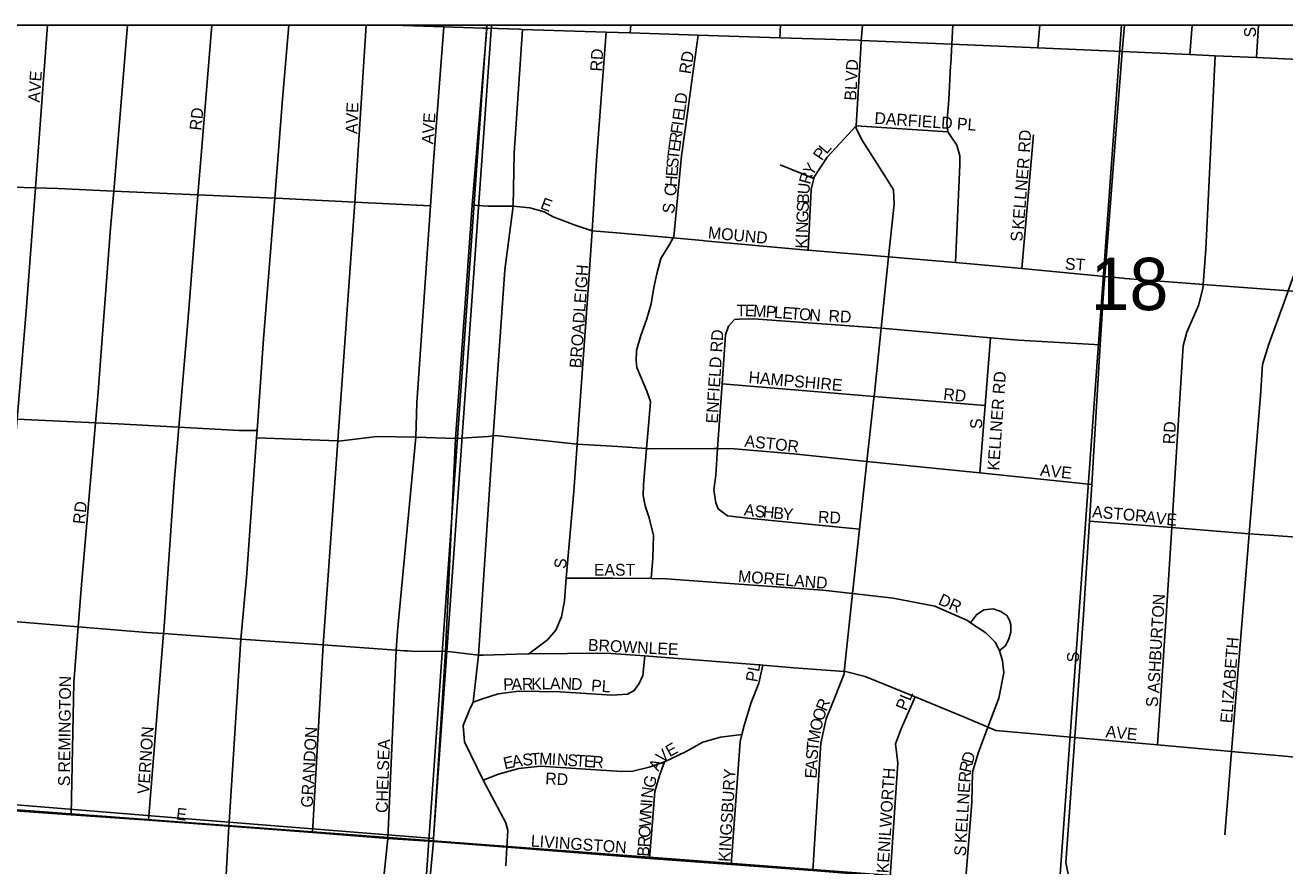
# Model space of a CAD drawing. Extents: x 0 to 34, y 0 to 22.
# Drawn here: x 4.06 to 5.068, y 20.227 to 20.9 of the extents above; entities that cross this region are included whole.
import ezdxf

# ---------------------------------------------------------------- set-up
doc = ezdxf.new("R2010")
doc.units = 0
for name, color, linetype in [('GM_X_City_Street', 7, 'Continuous'), ('GM_X_City_Street_Text', 7, 'Continuous'), ('GM_X_Corporation', 7, 'Continuous'), ('GM_X_Section', 7, 'Continuous'), ('GM_X_Section_Text', 7, 'Continuous'), ('GM_X_Township', 7, 'Continuous'), ('GM_X_US_Route', 7, 'Continuous')]:
    doc.layers.add(name, color=color, linetype=linetype)

msp = doc.modelspace()

# ---------------------------------------------------------------- linework, layer by layer
at = {"layer": 'GM_X_City_Street'}
for points in [[(4.0334, 20.2728), (4.0389, 20.3857), (4.0415, 20.4236), (4.0474, 20.5092), (4.0539, 20.5848), (4.0612, 20.6713), (4.0685, 20.7699), (4.0781, 20.9)], [(4.097, 20.2682), (4.0992, 20.3737), (4.1027, 20.4186), (4.1053, 20.4521), (4.1165, 20.5819), (4.1184, 20.6032), (4.1287, 20.7377), (4.1312, 20.7673), (4.1422, 20.9)], [(4.1591, 20.2638), (4.1711, 20.4132), (4.1713, 20.4152), (4.1797, 20.5342), (4.1834, 20.5783), (4.1906, 20.6626), (4.1986, 20.7643), (4.2014, 20.799), (4.2098, 20.9)], [(4.2232, 20.259), (4.2235, 20.2622), (4.2329, 20.4088), (4.2374, 20.4581), (4.2455, 20.5699), (4.2459, 20.5756), (4.2512, 20.6491), (4.2601, 20.7616), (4.2663, 20.8408), (4.2713, 20.9)], [(4.2902, 20.2539), (4.2987, 20.4041), (4.3106, 20.5673), (4.3242, 20.7584), (4.3332, 20.9)], [(4.4298, 20.8976), (4.4299, 20.9)], [(4.5445, 20.8938), (4.5451, 20.9)], [(4.6642, 20.89), (4.6649, 20.9)], [(4.7291, 20.8815), (4.7295, 20.8878), (4.7304, 20.9)], [(4.801, 20.8674), (4.8011, 20.869), (4.802, 20.8847), (4.8029, 20.9)], [(4.8709, 20.8818), (4.8723, 20.9)], [(4.9384, 20.8789), (4.9402, 20.9)], [(4.9924, 20.8765), (4.9942, 20.9)], [(5.0458, 20.8741), (5.0474, 20.9)], [(4.3507, 20.2493), (4.3572, 20.3999), (4.3582, 20.4151), (4.3729, 20.5703), (4.3737, 20.5977), (4.3847, 20.7554), (4.3872, 20.791), (4.3953, 20.8987)], [(4.4407, 20.2698), (4.4357, 20.2794), (4.4269, 20.2958), (4.4119, 20.3265), (4.4109, 20.3396), (4.4159, 20.3522), (4.4188, 20.3582), (4.4232, 20.3958), (4.4324, 20.5366), (4.4348, 20.5714), (4.4443, 20.7043), (4.4509, 20.7552), (4.4518, 20.7976), (4.4583, 20.8966)], [(4.4634, 20.3969), (4.4785, 20.4083), (4.4851, 20.416), (4.4896, 20.4265), (4.4919, 20.4394), (4.4934, 20.4576), (4.4994, 20.5269), (4.5021, 20.5648), (4.5032, 20.5807), (4.5102, 20.6773), (4.514, 20.7355), (4.5177, 20.7921), (4.5252, 20.8945)], [(4.5614, 20.4573), (4.5626, 20.4734), (4.5631, 20.4916), (4.5598, 20.5058), (4.5566, 20.5153), (4.555, 20.5237), (4.5552, 20.5321), (4.5577, 20.5614), (4.5598, 20.5859), (4.5609, 20.5988), (4.5578, 20.6072), (4.55, 20.626), (4.5494, 20.6314), (4.5496, 20.6397), (4.553, 20.6518), (4.5575, 20.6642), (4.5613, 20.677), (4.5636, 20.6902), (4.5658, 20.7011), (4.5692, 20.7132), (4.576, 20.7244), (4.579, 20.7298), (4.5796, 20.7307), (4.5856, 20.7955), (4.5904, 20.8295), (4.5938, 20.8556), (4.599, 20.8921)], [(4.6908, 20.2235), (4.6971, 20.3256), (4.7014, 20.3449), (4.7083, 20.3621), (4.7157, 20.3809), (4.7159, 20.3828), (4.7163, 20.3877), (4.7225, 20.4452), (4.7281, 20.4967), (4.734, 20.551), (4.7395, 20.6016), (4.7397, 20.603), (4.7454, 20.6575), (4.7514, 20.7146), (4.7558, 20.7568), (4.7554, 20.7682), (4.7496, 20.7774), (4.7304, 20.8076), (4.7253, 20.8173), (4.7253, 20.8196), (4.7291, 20.8815)], [(4.8977, 20.2074), (4.8932, 20.2301), (4.9003, 20.33), (4.9074, 20.4285), (4.9121, 20.5032), (4.9139, 20.5324), (4.9208, 20.6443), (4.9237, 20.6899), (4.9244, 20.6989), (4.9384, 20.8789)], [(4.9665, 20.3241), (4.9736, 20.427), (4.978, 20.498), (4.9808, 20.5418), (4.9871, 20.6434), (4.9901, 20.6543), (4.9994, 20.6757), (5.0029, 20.6893), (5.0031, 20.6926), (5.0053, 20.7207), (5.0092, 20.8034), (5.0128, 20.8756)], [(5.0237, 20.292), (5.0238, 20.2924), (5.0259, 20.3188), (5.04, 20.4931), (5.0489, 20.6036), (5.0507, 20.6286), (5.0558, 20.6448), (5.069, 20.6813), (5.0712, 20.6875), (5.076, 20.7008), (5.0777, 20.722), (5.0801, 20.7519), (5.0855, 20.8723)], [(4.8049, 20.7101), (4.8083, 20.7883), (4.8085, 20.7955), (4.8061, 20.8039), (4.7988, 20.8147), (4.7979, 20.8216), (4.7995, 20.8402), (4.801, 20.8674)], [(4.687, 20.72), (4.6894, 20.7686), (4.6915, 20.7773), (4.6916, 20.778), (4.7023, 20.7944), (4.7253, 20.8196)], [(4.7253, 20.8196), (4.7988, 20.8147)], [(4.8581, 20.7052), (4.8673, 20.8124)], [(4.6915, 20.7773), (4.6646, 20.7883)], [(3.8682, 20.7779), (3.8683, 20.7779), (3.9406, 20.7739), (4.0054, 20.7718), (4.0685, 20.7699), (4.0868, 20.7693), (4.1312, 20.7673), (4.1986, 20.7643), (4.2601, 20.7616), (4.2613, 20.7616), (4.3242, 20.7584), (4.3847, 20.7554)], [(4.418, 20.756), (4.4308, 20.7551), (4.4432, 20.7551), (4.4509, 20.7552), (4.4643, 20.7539), (4.4758, 20.7506), (4.4829, 20.7466), (4.4997, 20.7403), (4.514, 20.7355), (4.5338, 20.7339), (4.579, 20.7298), (4.6025, 20.7277)], [(4.6025, 20.7277), (4.604, 20.7275), (4.6861, 20.72), (4.687, 20.72), (4.7514, 20.7146), (4.8049, 20.7101), (4.817, 20.7091), (4.8581, 20.7052), (4.9244, 20.6989), (4.9392, 20.6975)], [(4.9392, 20.6975), (4.9404, 20.6974), (4.9443, 20.697), (4.9999, 20.6929), (5.0001, 20.6928)], [(5.0001, 20.6928), (5.0031, 20.6926), (5.0712, 20.6875), (5.0843, 20.6865), (5.1386, 20.6785)], [(4.6149, 20.5129), (4.6132, 20.5179), (4.6116, 20.5282), (4.6131, 20.5399), (4.6145, 20.5612), (4.6181, 20.613), (4.6209, 20.6521), (4.6233, 20.6592), (4.6257, 20.6618), (4.628, 20.6644)], [(4.628, 20.6644), (4.6318, 20.6647), (4.6432, 20.6651), (4.7454, 20.6575), (4.7518, 20.657), (4.833, 20.6499), (4.8554, 20.648), (4.9208, 20.6443)], [(4.8244, 20.5417), (4.8287, 20.5956), (4.833, 20.6499)], [(4.6181, 20.613), (4.7397, 20.603), (4.8287, 20.5956)], [(3.8888, 20.5931), (3.9251, 20.5908), (3.933, 20.5903), (3.9915, 20.5877), (4.0539, 20.5848), (4.1165, 20.5819), (4.1348, 20.5811), (4.1834, 20.5783), (4.2317, 20.5756), (4.2459, 20.5756), (4.2455, 20.5699), (4.3106, 20.5673), (4.3114, 20.5672), (4.3417, 20.571), (4.3729, 20.5703), (4.4047, 20.5692)], [(4.4047, 20.5692), (4.4309, 20.571), (4.4348, 20.5714), (4.4366, 20.5716), (4.4693, 20.5682), (4.4697, 20.5681)], [(4.4697, 20.5681), (4.5021, 20.5648), (4.5346, 20.5628), (4.5347, 20.5628)], [(4.5347, 20.5628), (4.5577, 20.5614), (4.564, 20.5611), (4.6114, 20.5612), (4.6145, 20.5612), (4.6277, 20.5611), (4.6753, 20.5571), (4.734, 20.551), (4.8244, 20.5417), (4.9139, 20.5324)], [(4.6149, 20.5129), (4.6224, 20.5074), (4.6386, 20.5054), (4.7281, 20.4967)], [(4.9121, 20.5032), (4.978, 20.498), (5.04, 20.4931), (5.0559, 20.4918), (5.0998, 20.4888), (5.1626, 20.4846)], [(4.4934, 20.4576), (4.5307, 20.4576), (4.5614, 20.4573), (4.5735, 20.4571), (4.628, 20.4529), (4.6987, 20.4478), (4.7225, 20.4452), (4.755, 20.4416), (4.7885, 20.435), (4.8144, 20.4236), (4.817, 20.4218), (4.8292, 20.4137), (4.8366, 20.4063), (4.8402, 20.3997)], [(3.9735, 20.4283), (3.9783, 20.428), (4.0139, 20.4259), (4.0415, 20.4236), (4.1027, 20.4186), (4.1576, 20.4141), (4.1711, 20.4132), (4.2329, 20.4088), (4.2756, 20.4058), (4.2987, 20.4041), (4.3572, 20.3999), (4.3637, 20.3994), (4.3663, 20.3993)], [(4.817, 20.4218), (4.8217, 20.4283), (4.8275, 20.4323), (4.8351, 20.4329), (4.8411, 20.4308), (4.8459, 20.4276), (4.8481, 20.4238), (4.8491, 20.4203), (4.8493, 20.4142), (4.8477, 20.409), (4.8449, 20.4034), (4.8402, 20.3997)], [(4.3663, 20.3993), (4.3728, 20.3988), (4.3966, 20.3992)], [(4.3966, 20.3992), (4.4232, 20.3958), (4.4242, 20.3958), (4.4269, 20.3959)], [(4.4188, 20.3582), (4.4256, 20.3608), (4.4389, 20.365), (4.4553, 20.3672), (4.4886, 20.3666), (4.5299, 20.3639), (4.5424, 20.3646), (4.5478, 20.3675), (4.5517, 20.3731), (4.5546, 20.3795), (4.5562, 20.3954)], [(4.4269, 20.3959), (4.4626, 20.3969), (4.4634, 20.3969), (4.5252, 20.3974), (4.5562, 20.3954), (4.566, 20.3947), (4.6508, 20.3879), (4.6757, 20.3858), (4.7159, 20.3828), (4.7169, 20.3828), (4.7327, 20.3789), (4.7725, 20.3626), (4.8095, 20.3474), (4.8278, 20.3397), (4.8309, 20.3384), (4.8372, 20.3356), (4.9003, 20.33), (4.9185, 20.3283), (4.9665, 20.3241), (5.0259, 20.3188), (5.0312, 20.3184)], [(4.8128, 20.2144), (4.818, 20.2779), (4.8184, 20.3024), (4.823, 20.3174), (4.8309, 20.3384), (4.8395, 20.3614), (4.8435, 20.3818), (4.8426, 20.3913), (4.8402, 20.3997)], [(4.6254, 20.2285), (4.6308, 20.3013), (4.6326, 20.3267), (4.634, 20.3325), (4.6357, 20.3395), (4.6415, 20.358), (4.6476, 20.3734), (4.6508, 20.3879)], [(4.7525, 20.2185), (4.7588, 20.3095), (4.7569, 20.325), (4.7614, 20.337), (4.7725, 20.3626)], [(4.5601, 20.2332), (4.5628, 20.2661), (4.5644, 20.2868), (4.5682, 20.3004), (4.5719, 20.3106), (4.5888, 20.3185), (4.6027, 20.3264), (4.6168, 20.3302), (4.634, 20.3325)], [(5.0312, 20.3184), (5.0313, 20.3184), (5.0655, 20.3153), (5.0873, 20.3133), (5.1016, 20.312)], [(4.4269, 20.2958), (4.4391, 20.3008), (4.4555, 20.3051), (4.4727, 20.3072), (4.509, 20.3047), (4.5378, 20.3027), (4.5467, 20.3031), (4.5598, 20.3063), (4.5719, 20.3106)], [(3.7534, 20.2931), (3.8331, 20.288), (3.8627, 20.2861), (3.9076, 20.2829), (3.9707, 20.2779), (4.0334, 20.2728), (4.097, 20.2682), (4.1591, 20.2638), (4.2232, 20.259), (4.2902, 20.2539), (4.3507, 20.2493), (4.387, 20.2468), (4.4457, 20.2423), (4.5601, 20.2332), (4.6254, 20.2285), (4.6908, 20.2235), (4.7525, 20.2185), (4.8128, 20.2144), (4.8427, 20.2119)], [(5.0205, 20.2521), (5.0237, 20.292)], [(4.4449, 20.2273), (4.4457, 20.2423), (4.4466, 20.2556), (4.4449, 20.2617), (4.4407, 20.2698)], [(4.3112, 19.8818), (4.3105, 19.8869), (4.3017, 19.923), (4.2966, 19.9408), (4.2863, 19.9566), (4.2801, 19.962), (4.2654, 19.9837), (4.2522, 20.0031), (4.2489, 20.0105), (4.2375, 20.0358), (4.2263, 20.0783), (4.2226, 20.104), (4.2196, 20.1247), (4.2167, 20.1634), (4.2196, 20.191), (4.2232, 20.259)], [(4.0578, 19.8716), (4.073, 19.8894), (4.0844, 19.9141), (4.0943, 19.9316), (4.105, 19.9504), (4.1141, 19.9648), (4.1316, 19.9822), (4.1381, 19.9898), (4.1442, 20.0126), (4.1485, 20.0349), (4.1535, 20.0562), (4.1611, 20.0695), (4.1671, 20.0738), (4.1751, 20.0796), (4.2226, 20.104), (4.223, 20.1042), (4.2852, 20.1359), (4.3148, 20.1562), (4.3239, 20.1649), (4.3346, 20.1782), (4.3414, 20.1865), (4.3453, 20.2002), (4.3468, 20.2135), (4.3507, 20.2493)]]:
    msp.add_lwpolyline(points, dxfattribs=at)
at = {"layer": 'GM_X_Corporation'}
msp.add_line((4.4336, 20.9), (3.4321, 20.9), dxfattribs=at)
msp.add_lwpolyline([(3.9126, 20.2877), (4.2234, 20.2622), (4.3872, 20.2493), (4.4336, 20.9)], dxfattribs=at)
at = {"layer": 'GM_X_Section'}
for p, q in [((4.4299, 20.9), (3.9259, 20.9)), ((4.9378, 20.9), (4.4299, 20.9)), ((5.4444, 20.9), (4.9378, 20.9))]:
    msp.add_line(p, q, dxfattribs=at)
for points in [[(3.9259, 20.9), (3.8817, 20.285), (4.3834, 20.2477), (4.4299, 20.9)], [(4.4299, 20.9), (4.3834, 20.2477), (4.8879, 20.2095), (4.9378, 20.9)], [(4.9378, 20.9), (4.8879, 20.2095), (5.3911, 20.1713), (5.4444, 20.9)]]:
    msp.add_lwpolyline(points, dxfattribs=at)
for points in [[(4.3834, 20.2477), (4.3138, 19.2385), (3.8108, 19.2741), (3.8817, 20.285)], [(4.3834, 20.2477), (4.8879, 20.2095), (4.8168, 19.2029), (4.3138, 19.2385)]]:
    msp.add_lwpolyline(points, close=True, dxfattribs=at)
at = {"layer": 'GM_X_Township'}
for points in [[(4.4299, 20.9), (4.4298, 20.8976), (4.418, 20.756), (4.4047, 20.5692), (4.3966, 20.3992), (4.3872, 20.2493), (4.387, 20.2468), (4.3683, 20.0465), (4.3668, 20.0251), (4.3621, 19.9533), (4.3576, 19.8857), (4.347, 19.726), (4.3386, 19.5994), (4.3336, 19.5245), (4.3259, 19.4084), (4.3192, 19.3241), (4.316, 19.2834), (4.3079, 19.1898), (4.306, 19.1736), (4.2991, 19.0875), (4.2793, 18.8701), (4.2426, 18.2767)], [(9.4, 17.8295), (9.4, 20.9), (4.4299, 20.9)]]:
    msp.add_lwpolyline(points, dxfattribs=at)
at = {"layer": 'GM_X_US_Route'}
for points in [[(4.3548, 20.9), (4.3953, 20.8987), (4.4266, 20.8977)], [(4.4266, 20.8977), (4.4298, 20.8976), (4.4558, 20.8967), (4.4583, 20.8966), (4.5252, 20.8945), (4.5445, 20.8938), (4.599, 20.8921), (4.6642, 20.89), (4.7273, 20.8879), (4.7295, 20.8878), (4.802, 20.8847), (4.8709, 20.8818), (4.9384, 20.8789), (4.9924, 20.8765), (5.0128, 20.8756), (5.0458, 20.8741), (5.0855, 20.8723)]]:
    msp.add_lwpolyline(points, dxfattribs=at)

# ---------------------------------------------------------------- texts
at = {"layer": 'GM_X_City_Street_Text'}
for s, rotation, p in [('S', 90, (5.0454, 20.8902)), ('RD', 86.989, (4.522, 20.8628)), ('RD', 81.0215, (4.5929, 20.8605)), ('BLVD', 86.9833, (4.7254, 20.8395)), ('AVE', 86.0494, (4.072, 20.8379)), ('D', 82.0832, (4.5894, 20.8364)), ('RD', 83.9946, (4.2012, 20.8154)), ('AVE', 88.0186, (4.3262, 20.8128)), ('AVE', 86.0569, (4.387, 20.8045)), ('E', 82.0785, (4.5876, 20.8232)), ('L', 82.1159, (4.5885, 20.8298)), ('DARFIELD PL', 356.0991, (4.7398, 20.8211)), ('F', 82.0785, (4.5861, 20.8125)), ('I', 82.1353, (4.587, 20.8191)), ('R', 82.1069, (4.5851, 20.805)), ('RD', 86.8101, (4.8645, 20.7978)), ('T', 83.9223, (4.5835, 20.7919)), ('E', 82.2447, (4.5842, 20.7984)), ('P', 55.628, (4.698, 20.791)), ('L', 49.953, (4.7017, 20.7963)), ('S', 85.5699, (4.5829, 20.7853)), ('Y', 56.4978, (4.6902, 20.7787)), ('KELLNER', 85.304, (4.8595, 20.7362)), ('H', 85.5594, (4.5818, 20.7703)), ('E', 85.5825, (4.5824, 20.7787)), ('R', 74.3082, (4.6885, 20.7721)), ('C', 85.5752, (4.5812, 20.7629)), ('U', 84.6156, (4.6878, 20.7643)), ('E', 339.4346, (4.472, 20.7535)), ('S', 87.8448, (4.6873, 20.7503)), ('B', 87.8385, (4.6876, 20.7569)), ('S', 82.8783, (4.5796, 20.7488)), ('G', 87.836, (4.687, 20.7419)), ('MOUND', 354.5067, (4.6065, 20.7295)), ('N', 87.8424, (4.6867, 20.7336)), ('K', 87.836, (4.6862, 20.7211)), ('I', 87.8142, (4.6865, 20.7294)), ('S', 90, (4.8587, 20.7269)), ('BROADLEIGH', 85.9966, (4.5054, 20.6253)), ('ST', 356.4118, (4.8923, 20.7045)), ('T', 359.918, (4.6297, 20.667)), ('E', 359.2077, (4.6363, 20.667)), ('M', 356.3725, (4.6428, 20.6669)), ('P', 355.7333, (4.6528, 20.6663)), ('L', 355.7348, (4.6594, 20.6658)), ('E', 355.7348, (4.6661, 20.6653)), ('T', 355.7333, (4.6727, 20.6648)), ('O', 355.7248, (4.6794, 20.6643)), ('N', 355.7337, (4.6877, 20.6637)), ('RD', 356.989, (4.7031, 20.6628)), ('ENFIELD RD', 86.4653, (4.6146, 20.5811)), ('HAMPSHIRE', 354.9995, (4.639, 20.6137)), ('KELLNER RD', 86.0071, (4.8398, 20.5434)), ('RD', 353.9832, (4.7948, 20.6003)), ('S', 90, (4.8262, 20.5769)), ('RD', 86.9769, (4.9804, 20.5645)), ('ASTOR', 353.6582, (4.6357, 20.5628)), ('AVE', 354.0977, (4.8723, 20.5395)), ('RD', 83.9934, (4.1079, 20.5004)), ('A', 352.1295, (4.6352, 20.5078)), ('S', 354.5167, (4.6438, 20.5066)), ('H', 354.8005, (4.6505, 20.506)), ('B', 354.8036, (4.6588, 20.5052)), ('Y', 354.7917, (4.6663, 20.5045)), ('RD', 356.9769, (4.6947, 20.502)), ('ASTOR', 355.0327, (4.914, 20.5062)), ('A', 353.5826, (4.9565, 20.502)), ('V', 353.5826, (4.9648, 20.5011)), ('E', 355.3418, (4.9734, 20.5001)), ('S', 82.8817, (4.4929, 20.4646)), ('EAST', 0, (4.5155, 20.4595)), ('MORELAND', 355.5027, (4.6306, 20.4545)), ('DR', 336.0409, (4.7904, 20.4369)), ('ASHBURTON', 86.6329, (4.9679, 20.3653)), ('BROWNLEE', 357.0639, (4.5106, 20.3995)), ('ELIZABETH', 85.4257, (5.0262, 20.3412)), ('S', 90, (4.9037, 20.3902)), ('PL', 79.9964, (4.6462, 20.3739)), ('REMINGTON', 89.3101, (4.0962, 20.3019)), ('P', 1.0108, (4.443, 20.3678)), ('A', 1.0403, (4.4496, 20.3679)), ('R', 1.0508, (4.458, 20.3681)), ('K', 1.0055, (4.4655, 20.3682)), ('L', 1.0496, (4.4738, 20.3684)), ('A', 0.5028, (4.4804, 20.3685)), ('N', 357.9452, (4.4887, 20.3686)), ('D', 357.2882, (4.497, 20.3683)), ('PL', 356.4262, (4.5131, 20.367)), ('PL', 68.1961, (4.7655, 20.3509)), ('R', 67.8153, (4.7015, 20.3504)), ('S', 90, (4.967, 20.3544)), ('O', 77.8884, (4.6973, 20.3347)), ('O', 71.7931, (4.699, 20.3426)), ('VERNON', 86.0571, (4.1595, 20.2845)), ('GRANDON', 86.6809, (4.2904, 20.2737)), ('M', 79.5795, (4.6955, 20.325)), ('AVE', 354.0977, (4.9248, 20.3303)), ('CHELSEA', 88.1827, (4.3504, 20.2695)), ('E', 29.511, (4.5762, 20.3142)), ('T', 85.2409, (4.695, 20.3186)), ('E', 12.8103, (4.4442, 20.3045)), ('A', 9.6851, (4.4506, 20.3059)), ('S', 5.61, (4.4587, 20.3073)), ('T', 4.1829, (4.4652, 20.3079)), ('M', 358.3421, (4.4716, 20.3084)), ('I', 356.3255, (4.4815, 20.3081)), ('N', 356.3037, (4.4857, 20.3079)), ('S', 356.3095, (4.494, 20.3073)), ('T', 356.3095, (4.5007, 20.3069)), ('E', 356.2822, (4.5073, 20.3065)), ('R', 356.3086, (4.514, 20.306)), ('V', 40.6369, (4.5702, 20.309)), ('S', 86.5549, (4.6946, 20.312)), ('D', 74.628, (4.8186, 20.3085)), ('A', 63.0244, (4.5671, 20.3024)), ('KINGSBURY', 86.467, (4.6245, 20.2303)), ('E', 86.5549, (4.6937, 20.297)), ('A', 86.5699, (4.6941, 20.3036)), ('KENILWORTH', 86.3084, (4.7512, 20.2212)), ('R', 77.2183, (4.817, 20.3013)), ('S', 90, (4.0962, 20.2911)), ('RD', 356.989, (4.4764, 20.2926)), ('G', 74.0606, (4.5636, 20.2888)), ('KELLNER', 86.369, (4.8137, 20.2453)), ('N', 82.4602, (4.5625, 20.2809)), ('E', 352.8514, (4.1807, 20.2645)), ('N', 86.3107, (4.5617, 20.2686)), ('I', 86.2819, (4.5623, 20.2769)), ('W', 86.2989, (4.561, 20.2578)), ('O', 86.3037, (4.5605, 20.2495)), ('LIVINGSTON', 355.914, (4.4648, 20.2428)), ('R', 86.3055, (4.56, 20.242)), ('B', 86.3055, (4.5595, 20.2345)), ('S', 82.8514, (4.8129, 20.2346))]:
    msp.add_text(s, height=0.00947, rotation=rotation, dxfattribs=at).set_placement(p)
at = {"layer": 'GM_X_Section_Text'}
msp.add_text('18', height=0.04186, rotation=0, dxfattribs=at).set_placement((4.913, 20.672))

doc.saveas('drawing.dxf')
